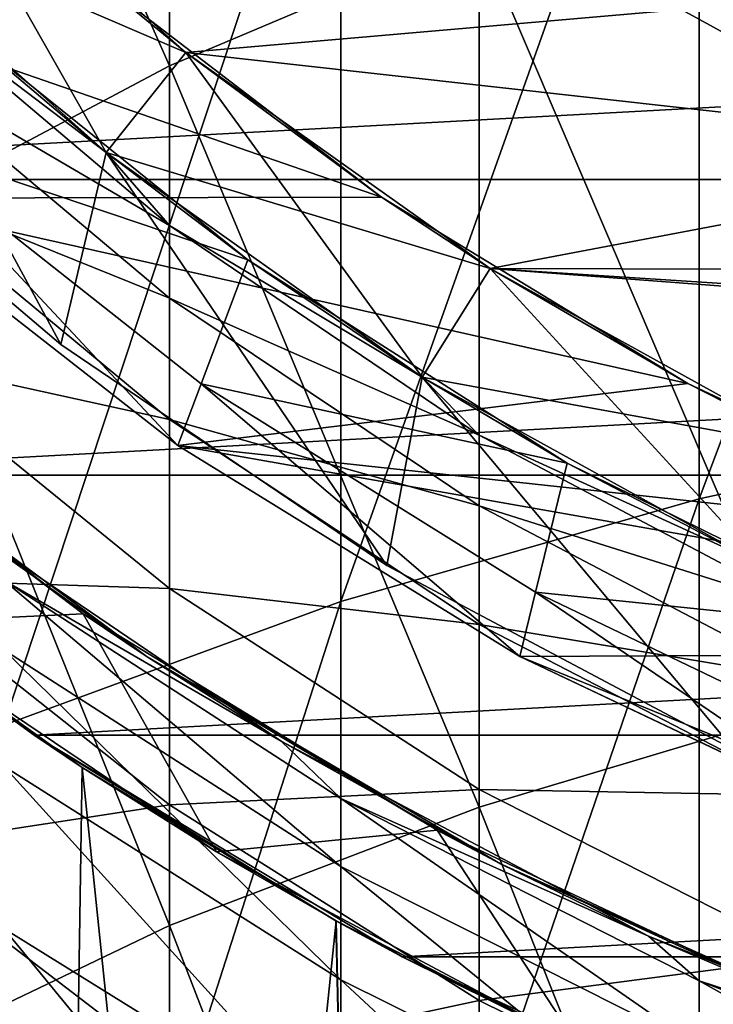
# Model space of a CAD drawing. Header units: millimetres. Extents: x -25 to 64, y -3 to 358.
# Tile 267 of 327: x -8.75 to -6.05, y 328.32 to 332.16. Entities that reach past the tile are written whole.
import ezdxf

# ---------------------------------------------------------------- set-up
doc = ezdxf.new("R2010")
doc.units = ezdxf.units.MM
doc.header["$LTSCALE"] = 52.148148
for name, color, linetype in [('387', 7, 'CONTINUOUS'), ('388', 7, 'CONTINUOUS'), ('390', 7, 'CONTINUOUS'), ('391', 7, 'CONTINUOUS'), ('392', 7, 'CONTINUOUS'), ('397', 7, 'CONTINUOUS'), ('399', 7, 'CONTINUOUS'), ('400', 7, 'CONTINUOUS'), ('401', 7, 'CONTINUOUS'), ('402', 7, 'CONTINUOUS'), ('403', 7, 'CONTINUOUS'), ('404', 7, 'CONTINUOUS'), ('405', 7, 'CONTINUOUS'), ('406', 7, 'CONTINUOUS'), ('407', 7, 'CONTINUOUS'), ('408', 7, 'CONTINUOUS'), ('409', 7, 'CONTINUOUS'), ('410', 7, 'CONTINUOUS'), ('411', 7, 'CONTINUOUS'), ('412', 7, 'CONTINUOUS'), ('413', 7, 'CONTINUOUS'), ('414', 7, 'CONTINUOUS'), ('415', 7, 'CONTINUOUS'), ('416', 7, 'CONTINUOUS'), ('417', 7, 'CONTINUOUS'), ('418', 7, 'CONTINUOUS'), ('419', 7, 'CONTINUOUS'), ('420', 7, 'CONTINUOUS'), ('453', 7, 'CONTINUOUS'), ('454', 7, 'CONTINUOUS'), ('456', 7, 'CONTINUOUS'), ('458', 7, 'CONTINUOUS'), ('459', 7, 'CONTINUOUS'), ('484', 7, 'CONTINUOUS'), ('487', 7, 'CONTINUOUS')]:
    doc.layers.add(name, color=color, linetype=linetype)

msp = doc.modelspace()

# ---------------------------------------------------------------- linework, layer by layer
at = {"layer": '387', "color": 7, "linetype": 'CONTINUOUS', "true_color": 0xaaaaaa}
for points in [[(-4.6353, 330.6113, -3.9503), (-6.101, 330.2941, -3.4855), (-4.6353, 334.1794, -1.3138), (-4.6353, 330.6113, -3.9503)], [(-4.6353, 334.1794, -1.3138), (-6.101, 330.2941, -3.4855), (-6.101, 333.8283, -0.8741), (-4.6353, 334.1794, -1.3138)], [(-6.101, 330.2941, -3.4855), (-7.5, 329.8922, -2.8968), (-6.101, 333.8283, -0.8741), (-6.101, 330.2941, -3.4855)], [(-6.101, 333.8283, -0.8741), (-7.5, 329.8922, -2.8968), (-7.5, 333.3835, -0.3171), (-6.101, 333.8283, -0.8741)], [(-7.5, 329.8922, -2.8968), (-8.8168, 329.4101, -2.1905), (-7.5, 333.3835, -0.3171), (-7.5, 329.8922, -2.8968)], [(-7.5, 333.3835, -0.3171), (-8.8168, 329.4101, -2.1905), (-8.8168, 332.85, 0.3512), (-7.5, 333.3835, -0.3171)], [(-4.6353, 326.856, -6.3124), (-6.101, 326.5744, -5.8253), (-4.6353, 330.6113, -3.9503), (-4.6353, 326.856, -6.3124)], [(-4.6353, 330.6113, -3.9503), (-6.101, 326.5744, -5.8253), (-6.101, 330.2941, -3.4855), (-4.6353, 330.6113, -3.9503)], [(-9.0776, 330.2586, 45), (-8.8168, 329.9763, 42.5906), (-7.7333, 329.3471, 45), (-9.0776, 330.2586, 45)], [(-6.101, 326.5744, -5.8253), (-7.5, 326.2177, -5.2081), (-6.101, 330.2941, -3.4855), (-6.101, 326.5744, -5.8253)], [(-6.101, 330.2941, -3.4855), (-7.5, 326.2177, -5.2081), (-7.5, 329.8922, -2.8968), (-6.101, 330.2941, -3.4855)], [(-8.8168, 329.7042, 40.1455), (-7.5, 328.8585, 40.2718), (-8.8168, 329.9763, 42.5906), (-8.8168, 329.7042, 40.1455)], [(-8.8168, 329.9763, 42.5906), (-7.5, 328.8585, 40.2718), (-7.5, 329.1235, 42.6533), (-8.8168, 329.9763, 42.5906)], [(-8.8168, 329.9763, 42.5906), (-7.5, 329.1235, 42.6533), (-7.7333, 329.3471, 45), (-8.8168, 329.9763, 42.5906)], [(-7.5, 326.2177, -5.2081), (-8.8168, 325.7898, -4.4678), (-7.5, 329.8922, -2.8968), (-7.5, 326.2177, -5.2081)], [(-7.5, 329.8922, -2.8968), (-8.8168, 325.7898, -4.4678), (-8.8168, 329.4101, -2.1905), (-7.5, 329.8922, -2.8968)], [(-8.8168, 329.25, 37.7277), (-7.5, 328.4161, 37.9169), (-8.8168, 329.7042, 40.1455), (-8.8168, 329.25, 37.7277)], [(-8.8168, 329.7042, 40.1455), (-7.5, 328.4161, 37.9169), (-7.5, 328.8585, 40.2718), (-8.8168, 329.7042, 40.1455)], [(-7.7333, 329.3471, 45), (-7.5, 329.1235, 42.6533), (-6.2983, 328.5864, 45), (-7.7333, 329.3471, 45)], [(-8.8168, 328.6162, 35.3505), (-7.5, 327.7988, 35.6016), (-8.8168, 329.25, 37.7277), (-8.8168, 328.6162, 35.3505)], [(-8.8168, 329.25, 37.7277), (-7.5, 327.7988, 35.6016), (-7.5, 328.4161, 37.9169), (-8.8168, 329.25, 37.7277)], [(-7.5, 328.8585, 40.2718), (-6.101, 328.1535, 40.3771), (-7.5, 329.1235, 42.6533), (-7.5, 328.8585, 40.2718)], [(-7.5, 329.1235, 42.6533), (-6.101, 328.1535, 40.3771), (-6.101, 328.4126, 42.7055), (-7.5, 329.1235, 42.6533)], [(-7.5, 329.1235, 42.6533), (-6.101, 328.4126, 42.7055), (-6.2983, 328.5864, 45), (-7.5, 329.1235, 42.6533)], [(-7.5, 328.4161, 37.9169), (-6.101, 327.721, 38.0746), (-7.5, 328.8585, 40.2718), (-7.5, 328.4161, 37.9169)], [(-7.5, 328.8585, 40.2718), (-6.101, 327.721, 38.0746), (-6.101, 328.1535, 40.3771), (-7.5, 328.8585, 40.2718)], [(-8.8168, 327.8064, 33.0275), (-7.5, 327.01, 33.339), (-8.8168, 328.6162, 35.3505), (-8.8168, 327.8064, 33.0275)], [(-8.8168, 328.6162, 35.3505), (-7.5, 327.01, 33.339), (-7.5, 327.7988, 35.6016), (-8.8168, 328.6162, 35.3505)], [(-6.2983, 328.5864, 45), (-6.101, 328.4126, 42.7055), (-4.7895, 327.9852, 45), (-6.2983, 328.5864, 45)], [(-7.5, 327.7988, 35.6016), (-6.101, 327.1174, 35.8109), (-7.5, 328.4161, 37.9169), (-7.5, 327.7988, 35.6016)], [(-7.5, 328.4161, 37.9169), (-6.101, 327.1174, 35.8109), (-6.101, 327.721, 38.0746), (-7.5, 328.4161, 37.9169)], [(-6.101, 328.1535, 40.3771), (-4.6353, 327.597, 40.4602), (-6.101, 328.4126, 42.7055), (-6.101, 328.1535, 40.3771)], [(-6.101, 328.4126, 42.7055), (-4.6353, 327.597, 40.4602), (-4.6353, 327.8514, 42.7468), (-6.101, 328.4126, 42.7055)], [(-6.101, 328.4126, 42.7055), (-4.6353, 327.8514, 42.7468), (-4.7895, 327.9852, 45), (-6.101, 328.4126, 42.7055)]]:
    msp.add_3dface(points, dxfattribs=at)
at = {"layer": '388', "color": 7, "linetype": 'CONTINUOUS', "true_color": 0xaaaaaa}
for points in [[(-9.2839, 334.5011, 4.8532), (-8.1699, 331.9839, 1.4358), (-8.1699, 335.1453, 4.1599), (-9.2839, 334.5011, 4.8532)], [(-8.1699, 331.9839, 1.4358), (-6.96, 332.4958, 0.7948), (-8.1699, 335.1453, 4.1599), (-8.1699, 331.9839, 1.4358)], [(-9.2839, 331.3935, 2.1754), (-8.1699, 331.9839, 1.4358), (-9.2839, 334.5011, 4.8532), (-9.2839, 331.3935, 2.1754)], [(-6.96, 332.4958, 0.7948), (-5.6685, 329.4761, -2.2872), (-5.6685, 332.923, 0.2597), (-6.96, 332.4958, 0.7948)], [(-8.4171, 331.6453, 45), (-9.2839, 332.3043, 42.4195), (-9.5459, 332.6541, 45), (-8.4171, 331.6453, 45)], [(-8.1699, 331.9839, 1.4358), (-6.96, 329.0901, -1.7216), (-6.96, 332.4958, 0.7948), (-8.1699, 331.9839, 1.4358)], [(-6.96, 329.0901, -1.7216), (-5.6685, 329.4761, -2.2872), (-6.96, 332.4958, 0.7948), (-6.96, 329.0901, -1.7216)], [(-8.1699, 331.3606, 42.4888), (-9.2839, 332.0129, 39.8007), (-9.2839, 332.3043, 42.4195), (-8.1699, 331.3606, 42.4888)], [(-8.1699, 331.3606, 42.4888), (-9.2839, 332.3043, 42.4195), (-8.4171, 331.6453, 45), (-8.1699, 331.3606, 42.4888)], [(-8.1699, 331.077, 39.9405), (-9.2839, 331.5265, 37.2111), (-9.2839, 332.0129, 39.8007), (-8.1699, 331.077, 39.9405)], [(-8.1699, 331.077, 39.9405), (-9.2839, 332.0129, 39.8007), (-8.1699, 331.3606, 42.4888), (-8.1699, 331.077, 39.9405)], [(-9.2839, 331.3935, 2.1754), (-8.1699, 328.6277, -1.0441), (-8.1699, 331.9839, 1.4358), (-9.2839, 331.3935, 2.1754)], [(-8.1699, 328.6277, -1.0441), (-6.96, 329.0901, -1.7216), (-8.1699, 331.9839, 1.4358), (-8.1699, 328.6277, -1.0441)], [(-7.1824, 330.7692, 45), (-8.1699, 331.3606, 42.4888), (-8.4171, 331.6453, 45), (-7.1824, 330.7692, 45)], [(-8.1699, 330.6036, 37.4205), (-9.2839, 330.8477, 34.6652), (-9.2839, 331.5265, 37.2111), (-8.1699, 330.6036, 37.4205)], [(-8.1699, 330.6036, 37.4205), (-9.2839, 331.5265, 37.2111), (-8.1699, 331.077, 39.9405), (-8.1699, 330.6036, 37.4205)], [(-9.2839, 328.0942, -0.2625), (-8.1699, 328.6277, -1.0441), (-9.2839, 331.3935, 2.1754), (-9.2839, 328.0942, -0.2625)], [(-6.96, 330.5425, 42.549), (-8.1699, 331.077, 39.9405), (-8.1699, 331.3606, 42.4888), (-6.96, 330.5425, 42.549)], [(-6.96, 330.5425, 42.549), (-8.1699, 331.3606, 42.4888), (-7.1824, 330.7692, 45), (-6.96, 330.5425, 42.549)], [(-6.96, 330.2657, 40.0617), (-8.1699, 330.6036, 37.4205), (-8.1699, 331.077, 39.9405), (-6.96, 330.2657, 40.0617)], [(-6.96, 330.2657, 40.0617), (-8.1699, 331.077, 39.9405), (-6.96, 330.5425, 42.549), (-6.96, 330.2657, 40.0617)], [(-8.1699, 329.943, 34.943), (-9.2839, 329.9803, 32.1771), (-9.2839, 330.8477, 34.6652), (-8.1699, 329.943, 34.943)], [(-8.1699, 329.943, 34.943), (-9.2839, 330.8477, 34.6652), (-8.1699, 330.6036, 37.4205), (-8.1699, 329.943, 34.943)], [(-5.8574, 330.0369, 45), (-6.96, 330.5425, 42.549), (-7.1824, 330.7692, 45), (-5.8574, 330.0369, 45)], [(-6.96, 329.8036, 37.602), (-8.1699, 329.943, 34.943), (-8.1699, 330.6036, 37.4205), (-6.96, 329.8036, 37.602)], [(-6.96, 329.8036, 37.602), (-8.1699, 330.6036, 37.4205), (-6.96, 330.2657, 40.0617), (-6.96, 329.8036, 37.602)], [(-5.6685, 329.8596, 42.5992), (-6.96, 330.2657, 40.0617), (-6.96, 330.5425, 42.549), (-5.6685, 329.8596, 42.5992)], [(-5.6685, 329.8596, 42.5992), (-6.96, 330.5425, 42.549), (-5.8574, 330.0369, 45), (-5.6685, 329.8596, 42.5992)], [(-5.6685, 329.5885, 40.1628), (-6.96, 329.8036, 37.602), (-6.96, 330.2657, 40.0617), (-5.6685, 329.5885, 40.1628)], [(-5.6685, 329.5885, 40.1628), (-6.96, 330.2657, 40.0617), (-5.6685, 329.8596, 42.5992), (-5.6685, 329.5885, 40.1628)], [(-8.1699, 329.099, 32.5219), (-9.2839, 328.9292, 29.7609), (-9.2839, 329.9803, 32.1771), (-8.1699, 329.099, 32.5219)], [(-8.1699, 329.099, 32.5219), (-9.2839, 329.9803, 32.1771), (-8.1699, 329.943, 34.943), (-8.1699, 329.099, 32.5219)], [(-6.96, 329.1589, 35.1839), (-8.1699, 329.099, 32.5219), (-8.1699, 329.943, 34.943), (-6.96, 329.1589, 35.1839)], [(-6.96, 329.1589, 35.1839), (-8.1699, 329.943, 34.943), (-6.96, 329.8036, 37.602), (-6.96, 329.1589, 35.1839)], [(-5.6685, 329.1359, 37.7535), (-6.96, 329.1589, 35.1839), (-6.96, 329.8036, 37.602), (-5.6685, 329.1359, 37.7535)], [(-5.6685, 329.1359, 37.7535), (-6.96, 329.8036, 37.602), (-5.6685, 329.5885, 40.1628), (-5.6685, 329.1359, 37.7535)], [(-6.96, 329.0901, -1.7216), (-5.6685, 325.8484, -4.5691), (-5.6685, 329.4761, -2.2872), (-6.96, 329.0901, -1.7216)], [(-6.96, 328.3351, 32.8207), (-8.1699, 329.099, 32.5219), (-6.96, 329.1589, 35.1839), (-6.96, 328.3351, 32.8207)], [(-5.6685, 328.5044, 35.3849), (-6.96, 328.3351, 32.8207), (-6.96, 329.1589, 35.1839), (-5.6685, 328.5044, 35.3849)], [(-5.6685, 328.5044, 35.3849), (-6.96, 329.1589, 35.1839), (-5.6685, 329.1359, 37.7535), (-5.6685, 328.5044, 35.3849)], [(-8.1699, 328.0762, 30.1706), (-9.2839, 328.9292, 29.7609), (-8.1699, 329.099, 32.5219), (-8.1699, 328.0762, 30.1706)], [(-6.96, 328.3351, 32.8207), (-8.1699, 328.0762, 30.1706), (-8.1699, 329.099, 32.5219), (-6.96, 328.3351, 32.8207)], [(-8.1699, 328.6277, -1.0441), (-6.96, 325.5058, -3.9763), (-6.96, 329.0901, -1.7216), (-8.1699, 328.6277, -1.0441)], [(-6.96, 325.5058, -3.9763), (-5.6685, 325.8484, -4.5691), (-6.96, 329.0901, -1.7216), (-6.96, 325.5058, -3.9763)], [(-8.1699, 328.0762, 30.1706), (-9.2839, 327.7004, 27.4301), (-9.2839, 328.9292, 29.7609), (-8.1699, 328.0762, 30.1706)], [(-9.2839, 328.0942, -0.2625), (-8.1699, 325.0953, -3.266), (-8.1699, 328.6277, -1.0441), (-9.2839, 328.0942, -0.2625)], [(-8.1699, 325.0953, -3.266), (-6.96, 325.5058, -3.9763), (-8.1699, 328.6277, -1.0441), (-8.1699, 325.0953, -3.266)], [(-5.6685, 327.6974, 33.0701), (-6.96, 328.3351, 32.8207), (-5.6685, 328.5044, 35.3849), (-5.6685, 327.6974, 33.0701)], [(-6.96, 327.3368, 30.5258), (-8.1699, 328.0762, 30.1706), (-6.96, 328.3351, 32.8207), (-6.96, 327.3368, 30.5258)], [(-5.6685, 327.6974, 33.0701), (-6.96, 327.3368, 30.5258), (-6.96, 328.3351, 32.8207), (-5.6685, 327.6974, 33.0701)]]:
    msp.add_3dface(points, dxfattribs=at)
at = {"layer": '390', "color": 7, "linetype": 'CONTINUOUS', "true_color": 0xaaaaaa}
for points in [[(-8.506, 329.8449, 101), (-9.7885, 330.834, 101), (-9.542, 330.6263, 100), (-8.506, 329.8449, 101)], [(-8.2563, 329.6767, 100), (-8.506, 329.8449, 101), (-9.542, 330.6263, 100), (-8.2563, 329.6767, 100)], [(-7.1243, 328.9998, 101), (-8.506, 329.8449, 101), (-8.2563, 329.6767, 100), (-7.1243, 328.9998, 101)], [(-6.8767, 328.8692, 100), (-7.1243, 328.9998, 101), (-8.2563, 329.6767, 100), (-6.8767, 328.8692, 100)], [(-5.6595, 328.3086, 101), (-7.1243, 328.9998, 101), (-6.8767, 328.8692, 100), (-5.6595, 328.3086, 101)], [(-5.4191, 328.2131, 100), (-5.6595, 328.3086, 101), (-6.8767, 328.8692, 100), (-5.4191, 328.2131, 100)]]:
    msp.add_3dface(points, dxfattribs=at)
at = {"layer": '391', "color": 7, "linetype": 'CONTINUOUS', "true_color": 0xaaaaaa}
for points in [[(-9.0776, 330.2586, 45), (-8.2563, 329.6767, 100), (-9.542, 330.6263, 100), (-9.0776, 330.2586, 45)], [(-9.0776, 330.2586, 45), (-7.7333, 329.3471, 45), (-8.2563, 329.6767, 100), (-9.0776, 330.2586, 45)], [(-7.7333, 329.3471, 45), (-6.8767, 328.8692, 100), (-8.2563, 329.6767, 100), (-7.7333, 329.3471, 45)], [(-7.7333, 329.3471, 45), (-6.2983, 328.5864, 45), (-6.8767, 328.8692, 100), (-7.7333, 329.3471, 45)], [(-6.2983, 328.5864, 45), (-5.4191, 328.2131, 100), (-6.8767, 328.8692, 100), (-6.2983, 328.5864, 45)], [(-6.2983, 328.5864, 45), (-4.7895, 327.9852, 45), (-5.4191, 328.2131, 100), (-6.2983, 328.5864, 45)]]:
    msp.add_3dface(points, dxfattribs=at)
at = {"layer": '392', "color": 7, "linetype": 'CONTINUOUS', "true_color": 0xaaaaaa}
for points in [[(-8.4171, 331.6453, 45), (-9.5459, 332.6541, 45), (-8.4171, 331.6453, 64), (-8.4171, 331.6453, 45)], [(-8.4171, 331.6453, 64), (-9.5459, 332.6541, 45), (-9.5459, 332.654, 64), (-8.4171, 331.6453, 64)], [(-7.1824, 330.7692, 45), (-8.4171, 331.6453, 45), (-7.1824, 330.7692, 64), (-7.1824, 330.7692, 45)], [(-7.1824, 330.7692, 64), (-8.4171, 331.6453, 45), (-8.4171, 331.6453, 64), (-7.1824, 330.7692, 64)], [(-5.8574, 330.0369, 45), (-7.1824, 330.7692, 45), (-5.8574, 330.0369, 64), (-5.8574, 330.0369, 45)], [(-5.8574, 330.0369, 64), (-7.1824, 330.7692, 45), (-7.1824, 330.7692, 64), (-5.8574, 330.0369, 64)]]:
    msp.add_3dface(points, dxfattribs=at)
at = {"layer": '397', "color": 7, "linetype": 'CONTINUOUS', "true_color": 0xaaaaaa}
for points in [[(-8.5935, 330.8955, 64), (-9.5459, 332.654, 64), (-9.7654, 331.8909, 64), (-8.5935, 330.8955, 64)], [(-8.4171, 331.6453, 64), (-9.5459, 332.654, 64), (-8.5935, 330.8955, 64), (-8.4171, 331.6453, 64)], [(-7.3209, 330.0327, 64), (-8.4171, 331.6453, 64), (-8.5935, 330.8955, 64), (-7.3209, 330.0327, 64)], [(-7.1824, 330.7692, 64), (-8.4171, 331.6453, 64), (-7.3209, 330.0327, 64), (-7.1824, 330.7692, 64)], [(-5.9625, 329.3124, 64), (-7.1824, 330.7692, 64), (-7.3209, 330.0327, 64), (-5.9625, 329.3124, 64)], [(-5.8574, 330.0369, 64), (-7.1824, 330.7692, 64), (-5.9625, 329.3124, 64), (-5.8574, 330.0369, 64)]]:
    msp.add_3dface(points, dxfattribs=at)
at = {"layer": '399', "color": 7, "linetype": 'CONTINUOUS', "true_color": 0xaaaaaa}
for points in [[(-8.5935, 330.8955, 67), (-9.7654, 331.8909, 67), (-9.5459, 332.654, 67), (-8.5935, 330.8955, 67)], [(-8.4171, 331.6453, 67), (-8.5935, 330.8955, 67), (-9.5459, 332.654, 67), (-8.4171, 331.6453, 67)], [(-7.3209, 330.0327, 67), (-8.5935, 330.8955, 67), (-8.4171, 331.6453, 67), (-7.3209, 330.0327, 67)], [(-7.1824, 330.7692, 67), (-7.3209, 330.0327, 67), (-8.4171, 331.6453, 67), (-7.1824, 330.7692, 67)], [(-5.9625, 329.3124, 67), (-7.3209, 330.0327, 67), (-7.1824, 330.7692, 67), (-5.9625, 329.3124, 67)], [(-5.8574, 330.0369, 67), (-5.9625, 329.3124, 67), (-7.1824, 330.7692, 67), (-5.8574, 330.0369, 67)]]:
    msp.add_3dface(points, dxfattribs=at)
at = {"layer": '400', "color": 7, "linetype": 'CONTINUOUS', "true_color": 0xaaaaaa}
for points in [[(-8.5935, 330.8955, 64), (-9.7654, 331.8909, 64), (-8.5935, 330.8955, 67), (-8.5935, 330.8955, 64)], [(-9.7654, 331.8909, 64), (-9.7654, 331.8909, 67), (-8.5935, 330.8955, 67), (-9.7654, 331.8909, 64)], [(-7.3209, 330.0327, 64), (-8.5935, 330.8955, 64), (-7.3209, 330.0327, 67), (-7.3209, 330.0327, 64)], [(-8.5935, 330.8955, 64), (-8.5935, 330.8955, 67), (-7.3209, 330.0327, 67), (-8.5935, 330.8955, 64)], [(-5.9625, 329.3124, 64), (-7.3209, 330.0327, 64), (-5.9625, 329.3124, 67), (-5.9625, 329.3124, 64)], [(-7.3209, 330.0327, 64), (-7.3209, 330.0327, 67), (-5.9625, 329.3124, 67), (-7.3209, 330.0327, 64)]]:
    msp.add_3dface(points, dxfattribs=at)
at = {"layer": '401', "color": 7, "linetype": 'CONTINUOUS', "true_color": 0xaaaaaa}
for points in [[(-9.3736, 331.467, 99), (-8.1368, 330.5015, 99), (-9.2544, 331.695, 99), (-9.3736, 331.467, 99)], [(-9.2544, 331.695, 99), (-8.1368, 330.5015, 99), (-8.0456, 330.7428, 99), (-9.2544, 331.695, 99)], [(-8.1368, 330.5015, 99), (-6.8012, 329.6778, 99), (-8.0456, 330.7428, 99), (-8.1368, 330.5015, 99)], [(-8.0456, 330.7428, 99), (-6.8012, 329.6778, 99), (-6.7396, 329.929, 99), (-8.0456, 330.7428, 99)], [(-6.8012, 329.6778, 99), (-5.3833, 329.0059, 99), (-6.7396, 329.929, 99), (-6.8012, 329.6778, 99)], [(-6.7396, 329.929, 99), (-5.3833, 329.0059, 99), (-5.3521, 329.2634, 99), (-6.7396, 329.929, 99)]]:
    msp.add_3dface(points, dxfattribs=at)
at = {"layer": '402', "color": 7, "linetype": 'CONTINUOUS', "true_color": 0xaaaaaa}
for points in [[(-8.1368, 330.5015, 99), (-9.3736, 331.467, 99), (-8.1368, 330.5015, 100), (-8.1368, 330.5015, 99)], [(-8.1368, 330.5015, 100), (-9.3736, 331.467, 99), (-9.3736, 331.467, 100), (-8.1368, 330.5015, 100)], [(-6.8012, 329.6778, 99), (-8.1368, 330.5015, 99), (-6.8012, 329.6778, 100), (-6.8012, 329.6778, 99)], [(-6.8012, 329.6778, 100), (-8.1368, 330.5015, 99), (-8.1368, 330.5015, 100), (-6.8012, 329.6778, 100)], [(-5.3833, 329.0059, 99), (-6.8012, 329.6778, 99), (-5.3833, 329.006, 100), (-5.3833, 329.0059, 99)], [(-5.3833, 329.006, 100), (-6.8012, 329.6778, 99), (-6.8012, 329.6778, 100), (-5.3833, 329.006, 100)]]:
    msp.add_3dface(points, dxfattribs=at)
at = {"layer": '403', "color": 7, "linetype": 'CONTINUOUS', "true_color": 0xaaaaaa}
for points in [[(-9.0158, 332.1518, 98.5), (-9.2544, 331.695, 99), (-7.8631, 331.2263, 98.5), (-9.0158, 332.1518, 98.5)], [(-9.2544, 331.695, 99), (-8.0456, 330.7428, 99), (-7.8631, 331.2263, 98.5), (-9.2544, 331.695, 99)], [(-7.8631, 331.2263, 98.5), (-8.0456, 330.7428, 99), (-6.6161, 330.4323, 98.5), (-7.8631, 331.2263, 98.5)], [(-8.0456, 330.7428, 99), (-6.7396, 329.929, 99), (-6.6161, 330.4323, 98.5), (-8.0456, 330.7428, 99)], [(-6.6161, 330.4323, 98.5), (-6.7396, 329.929, 99), (-5.2898, 329.7795, 98.5), (-6.6161, 330.4323, 98.5)], [(-6.7396, 329.929, 99), (-5.3521, 329.2634, 99), (-5.2898, 329.7795, 98.5), (-6.7396, 329.929, 99)]]:
    msp.add_3dface(points, dxfattribs=at)
at = {"layer": '404', "color": 7, "linetype": 'CONTINUOUS', "true_color": 0x323232}
for points in [[(-8.1055, 332.0363, 67), (-9.1924, 333.0076, 67), (-5.75, 332.2407, 67), (-8.1055, 332.0363, 67)], [(-4.5548, 331.6404, 67), (-8.1055, 332.0363, 67), (-5.75, 332.2407, 67), (-4.5548, 331.6404, 67)], [(-6.9164, 331.1926, 67), (-8.1055, 332.0363, 67), (-4.5548, 331.6404, 67), (-6.9164, 331.1926, 67)], [(-3.2982, 331.1831, 67), (-6.9164, 331.1926, 67), (-4.5548, 331.6404, 67), (-3.2982, 331.1831, 67)], [(-5.6404, 330.4873, 67), (-6.9164, 331.1926, 67), (-0.6687, 330.7195, 67), (-5.6404, 330.4873, 67)], [(-0.6687, 330.7195, 67), (-6.9164, 331.1926, 67), (-1.9971, 330.8747, 67), (-0.6687, 330.7195, 67)], [(-1.9971, 330.8747, 67), (-6.9164, 331.1926, 67), (-3.2982, 331.1831, 67), (-1.9971, 330.8747, 67)]]:
    msp.add_3dface(points, dxfattribs=at)
at = {"layer": '405', "color": 7, "linetype": 'CONTINUOUS', "true_color": 0x323232}
for points in [[(-9.1924, 333.0076, 67), (-8.1055, 332.0363, 67), (-9.1924, 333.0076, 82.5), (-9.1924, 333.0076, 67)], [(-9.1924, 333.0076, 82.5), (-8.1055, 332.0363, 67), (-8.1055, 332.0363, 82.5), (-9.1924, 333.0076, 82.5)], [(-8.1055, 332.0363, 67), (-6.9164, 331.1926, 67), (-8.1055, 332.0363, 82.5), (-8.1055, 332.0363, 67)], [(-8.1055, 332.0363, 82.5), (-6.9164, 331.1926, 67), (-6.9164, 331.1926, 82.5), (-8.1055, 332.0363, 82.5)], [(-6.9164, 331.1926, 67), (-5.6404, 330.4873, 67), (-6.9164, 331.1926, 82.5), (-6.9164, 331.1926, 67)], [(-6.9164, 331.1926, 82.5), (-5.6404, 330.4873, 67), (-5.6404, 330.4873, 82.5), (-6.9164, 331.1926, 82.5)]]:
    msp.add_3dface(points, dxfattribs=at)
at = {"layer": '406', "color": 7, "linetype": 'CONTINUOUS', "true_color": 0x323232}
for points in [[(-9.1924, 333.0076, 82.5), (-8.1055, 332.0363, 82.5), (-9.5459, 332.6541, 83.125), (-9.1924, 333.0076, 82.5)], [(-9.5459, 332.6541, 83.125), (-8.1055, 332.0363, 82.5), (-8.4172, 331.6454, 83.125), (-9.5459, 332.6541, 83.125)], [(-8.1055, 332.0363, 82.5), (-6.9164, 331.1926, 82.5), (-8.4172, 331.6454, 83.125), (-8.1055, 332.0363, 82.5)], [(-8.4172, 331.6454, 83.125), (-6.9164, 331.1926, 82.5), (-7.1825, 330.7692, 83.125), (-8.4172, 331.6454, 83.125)], [(-6.9164, 331.1926, 82.5), (-5.6404, 330.4873, 82.5), (-7.1825, 330.7692, 83.125), (-6.9164, 331.1926, 82.5)], [(-7.1825, 330.7692, 83.125), (-5.6404, 330.4873, 82.5), (-5.8573, 330.0369, 83.125), (-7.1825, 330.7692, 83.125)]]:
    msp.add_3dface(points, dxfattribs=at)
at = {"layer": '407', "color": 7, "linetype": 'CONTINUOUS', "true_color": 0x323232}
for points in [[(-9.5459, 332.6541, 83.125), (-8.4172, 331.6454, 83.125), (-9.1924, 333.0076, 83.75), (-9.5459, 332.6541, 83.125)], [(-9.1924, 333.0076, 83.75), (-8.4172, 331.6454, 83.125), (-8.1055, 332.0363, 83.75), (-9.1924, 333.0076, 83.75)], [(-8.4172, 331.6454, 83.125), (-7.1825, 330.7692, 83.125), (-8.1055, 332.0363, 83.75), (-8.4172, 331.6454, 83.125)], [(-8.1055, 332.0363, 83.75), (-7.1825, 330.7692, 83.125), (-6.9164, 331.1926, 83.75), (-8.1055, 332.0363, 83.75)], [(-7.1825, 330.7692, 83.125), (-5.8573, 330.0369, 83.125), (-6.9164, 331.1926, 83.75), (-7.1825, 330.7692, 83.125)], [(-6.9164, 331.1926, 83.75), (-5.8573, 330.0369, 83.125), (-5.6404, 330.4873, 83.75), (-6.9164, 331.1926, 83.75)]]:
    msp.add_3dface(points, dxfattribs=at)
at = {"layer": '408', "color": 7, "linetype": 'CONTINUOUS', "true_color": 0x323232}
for points in [[(-9.1924, 333.0076, 83.75), (-8.1055, 332.0363, 83.75), (-9.5459, 332.6541, 84.375), (-9.1924, 333.0076, 83.75)], [(-9.5459, 332.6541, 84.375), (-8.1055, 332.0363, 83.75), (-8.4172, 331.6454, 84.375), (-9.5459, 332.6541, 84.375)], [(-8.1055, 332.0363, 83.75), (-6.9164, 331.1926, 83.75), (-8.4172, 331.6454, 84.375), (-8.1055, 332.0363, 83.75)], [(-8.4172, 331.6454, 84.375), (-6.9164, 331.1926, 83.75), (-7.1825, 330.7692, 84.375), (-8.4172, 331.6454, 84.375)], [(-6.9164, 331.1926, 83.75), (-5.6404, 330.4873, 83.75), (-7.1825, 330.7692, 84.375), (-6.9164, 331.1926, 83.75)], [(-7.1825, 330.7692, 84.375), (-5.6404, 330.4873, 83.75), (-5.8573, 330.0369, 84.375), (-7.1825, 330.7692, 84.375)]]:
    msp.add_3dface(points, dxfattribs=at)
at = {"layer": '409', "color": 7, "linetype": 'CONTINUOUS', "true_color": 0x323232}
for points in [[(-9.5459, 332.6541, 84.375), (-8.4172, 331.6454, 84.375), (-9.1924, 333.0076, 85), (-9.5459, 332.6541, 84.375)], [(-9.1924, 333.0076, 85), (-8.4172, 331.6454, 84.375), (-8.1055, 332.0363, 85), (-9.1924, 333.0076, 85)], [(-8.4172, 331.6454, 84.375), (-7.1825, 330.7692, 84.375), (-8.1055, 332.0363, 85), (-8.4172, 331.6454, 84.375)], [(-8.1055, 332.0363, 85), (-7.1825, 330.7692, 84.375), (-6.9164, 331.1926, 85), (-8.1055, 332.0363, 85)], [(-7.1825, 330.7692, 84.375), (-5.8573, 330.0369, 84.375), (-6.9164, 331.1926, 85), (-7.1825, 330.7692, 84.375)], [(-6.9164, 331.1926, 85), (-5.8573, 330.0369, 84.375), (-5.6404, 330.4873, 85), (-6.9164, 331.1926, 85)]]:
    msp.add_3dface(points, dxfattribs=at)
at = {"layer": '410', "color": 7, "linetype": 'CONTINUOUS', "true_color": 0x323232}
for points in [[(-9.1924, 333.0076, 85), (-8.1055, 332.0363, 85), (-9.5459, 332.6541, 85.625), (-9.1924, 333.0076, 85)], [(-9.5459, 332.6541, 85.625), (-8.1055, 332.0363, 85), (-8.4172, 331.6454, 85.625), (-9.5459, 332.6541, 85.625)], [(-8.1055, 332.0363, 85), (-6.9164, 331.1926, 85), (-8.4172, 331.6454, 85.625), (-8.1055, 332.0363, 85)], [(-8.4172, 331.6454, 85.625), (-6.9164, 331.1926, 85), (-7.1825, 330.7692, 85.625), (-8.4172, 331.6454, 85.625)], [(-6.9164, 331.1926, 85), (-5.6404, 330.4873, 85), (-7.1825, 330.7692, 85.625), (-6.9164, 331.1926, 85)], [(-7.1825, 330.7692, 85.625), (-5.6404, 330.4873, 85), (-5.8573, 330.0369, 85.625), (-7.1825, 330.7692, 85.625)]]:
    msp.add_3dface(points, dxfattribs=at)
at = {"layer": '411', "color": 7, "linetype": 'CONTINUOUS', "true_color": 0x323232}
for points in [[(-9.5459, 332.6541, 85.625), (-8.4172, 331.6454, 85.625), (-9.1924, 333.0076, 86.25), (-9.5459, 332.6541, 85.625)], [(-9.1924, 333.0076, 86.25), (-8.4172, 331.6454, 85.625), (-8.1055, 332.0363, 86.25), (-9.1924, 333.0076, 86.25)], [(-8.4172, 331.6454, 85.625), (-7.1825, 330.7692, 85.625), (-8.1055, 332.0363, 86.25), (-8.4172, 331.6454, 85.625)], [(-8.1055, 332.0363, 86.25), (-7.1825, 330.7692, 85.625), (-6.9164, 331.1926, 86.25), (-8.1055, 332.0363, 86.25)], [(-7.1825, 330.7692, 85.625), (-5.8573, 330.0369, 85.625), (-6.9164, 331.1926, 86.25), (-7.1825, 330.7692, 85.625)], [(-6.9164, 331.1926, 86.25), (-5.8573, 330.0369, 85.625), (-5.6404, 330.4873, 86.25), (-6.9164, 331.1926, 86.25)]]:
    msp.add_3dface(points, dxfattribs=at)
at = {"layer": '412', "color": 7, "linetype": 'CONTINUOUS', "true_color": 0x323232}
for points in [[(-9.1924, 333.0076, 86.25), (-8.1055, 332.0363, 86.25), (-9.5459, 332.6541, 86.875), (-9.1924, 333.0076, 86.25)], [(-9.5459, 332.6541, 86.875), (-8.1055, 332.0363, 86.25), (-8.4172, 331.6454, 86.875), (-9.5459, 332.6541, 86.875)], [(-8.1055, 332.0363, 86.25), (-6.9164, 331.1926, 86.25), (-8.4172, 331.6454, 86.875), (-8.1055, 332.0363, 86.25)], [(-8.4172, 331.6454, 86.875), (-6.9164, 331.1926, 86.25), (-7.1825, 330.7692, 86.875), (-8.4172, 331.6454, 86.875)], [(-6.9164, 331.1926, 86.25), (-5.6404, 330.4873, 86.25), (-7.1825, 330.7692, 86.875), (-6.9164, 331.1926, 86.25)], [(-7.1825, 330.7692, 86.875), (-5.6404, 330.4873, 86.25), (-5.8573, 330.0369, 86.875), (-7.1825, 330.7692, 86.875)]]:
    msp.add_3dface(points, dxfattribs=at)
at = {"layer": '413', "color": 7, "linetype": 'CONTINUOUS', "true_color": 0x323232}
for points in [[(-9.5459, 332.6541, 86.875), (-8.4172, 331.6454, 86.875), (-9.1924, 333.0076, 87.5), (-9.5459, 332.6541, 86.875)], [(-9.1924, 333.0076, 87.5), (-8.4172, 331.6454, 86.875), (-8.1055, 332.0363, 87.5), (-9.1924, 333.0076, 87.5)], [(-8.4172, 331.6454, 86.875), (-7.1825, 330.7692, 86.875), (-8.1055, 332.0363, 87.5), (-8.4172, 331.6454, 86.875)], [(-8.1055, 332.0363, 87.5), (-7.1825, 330.7692, 86.875), (-6.9164, 331.1926, 87.5), (-8.1055, 332.0363, 87.5)], [(-7.1825, 330.7692, 86.875), (-5.8573, 330.0369, 86.875), (-6.9164, 331.1926, 87.5), (-7.1825, 330.7692, 86.875)], [(-6.9164, 331.1926, 87.5), (-5.8573, 330.0369, 86.875), (-5.6404, 330.4873, 87.5), (-6.9164, 331.1926, 87.5)]]:
    msp.add_3dface(points, dxfattribs=at)
at = {"layer": '414', "color": 7, "linetype": 'CONTINUOUS', "true_color": 0x323232}
for points in [[(-9.1924, 333.0076, 87.5), (-8.1055, 332.0363, 87.5), (-9.5459, 332.6541, 88.125), (-9.1924, 333.0076, 87.5)], [(-9.5459, 332.6541, 88.125), (-8.1055, 332.0363, 87.5), (-8.4172, 331.6454, 88.125), (-9.5459, 332.6541, 88.125)], [(-8.1055, 332.0363, 87.5), (-6.9164, 331.1926, 87.5), (-8.4172, 331.6454, 88.125), (-8.1055, 332.0363, 87.5)], [(-8.4172, 331.6454, 88.125), (-6.9164, 331.1926, 87.5), (-7.1825, 330.7692, 88.125), (-8.4172, 331.6454, 88.125)], [(-6.9164, 331.1926, 87.5), (-5.6404, 330.4873, 87.5), (-7.1825, 330.7692, 88.125), (-6.9164, 331.1926, 87.5)], [(-7.1825, 330.7692, 88.125), (-5.6404, 330.4873, 87.5), (-5.8573, 330.0369, 88.125), (-7.1825, 330.7692, 88.125)]]:
    msp.add_3dface(points, dxfattribs=at)
at = {"layer": '415', "color": 7, "linetype": 'CONTINUOUS', "true_color": 0x323232}
for points in [[(-9.5459, 332.6541, 88.125), (-8.4172, 331.6454, 88.125), (-9.1924, 333.0076, 88.75), (-9.5459, 332.6541, 88.125)], [(-9.1924, 333.0076, 88.75), (-8.4172, 331.6454, 88.125), (-8.1055, 332.0363, 88.75), (-9.1924, 333.0076, 88.75)], [(-8.4172, 331.6454, 88.125), (-7.1825, 330.7692, 88.125), (-8.1055, 332.0363, 88.75), (-8.4172, 331.6454, 88.125)], [(-8.1055, 332.0363, 88.75), (-7.1825, 330.7692, 88.125), (-6.9164, 331.1926, 88.75), (-8.1055, 332.0363, 88.75)], [(-7.1825, 330.7692, 88.125), (-5.8573, 330.0369, 88.125), (-6.9164, 331.1926, 88.75), (-7.1825, 330.7692, 88.125)], [(-6.9164, 331.1926, 88.75), (-5.8573, 330.0369, 88.125), (-5.6404, 330.4873, 88.75), (-6.9164, 331.1926, 88.75)]]:
    msp.add_3dface(points, dxfattribs=at)
at = {"layer": '416', "color": 7, "linetype": 'CONTINUOUS', "true_color": 0x323232}
for points in [[(-9.1924, 333.0076, 88.75), (-8.1055, 332.0363, 88.75), (-9.5459, 332.6541, 89.375), (-9.1924, 333.0076, 88.75)], [(-9.5459, 332.6541, 89.375), (-8.1055, 332.0363, 88.75), (-8.4172, 331.6454, 89.375), (-9.5459, 332.6541, 89.375)], [(-8.1055, 332.0363, 88.75), (-6.9164, 331.1926, 88.75), (-8.4172, 331.6454, 89.375), (-8.1055, 332.0363, 88.75)], [(-8.4172, 331.6454, 89.375), (-6.9164, 331.1926, 88.75), (-7.1825, 330.7692, 89.375), (-8.4172, 331.6454, 89.375)], [(-6.9164, 331.1926, 88.75), (-5.6404, 330.4873, 88.75), (-7.1825, 330.7692, 89.375), (-6.9164, 331.1926, 88.75)], [(-7.1825, 330.7692, 89.375), (-5.6404, 330.4873, 88.75), (-5.8573, 330.0369, 89.375), (-7.1825, 330.7692, 89.375)]]:
    msp.add_3dface(points, dxfattribs=at)
at = {"layer": '417', "color": 7, "linetype": 'CONTINUOUS', "true_color": 0x323232}
for points in [[(-9.5459, 332.6541, 89.375), (-8.4172, 331.6454, 89.375), (-9.1924, 333.0076, 90), (-9.5459, 332.6541, 89.375)], [(-9.1924, 333.0076, 90), (-8.4172, 331.6454, 89.375), (-8.1055, 332.0363, 90), (-9.1924, 333.0076, 90)], [(-8.4172, 331.6454, 89.375), (-7.1825, 330.7692, 89.375), (-8.1055, 332.0363, 90), (-8.4172, 331.6454, 89.375)], [(-8.1055, 332.0363, 90), (-7.1825, 330.7692, 89.375), (-6.9164, 331.1926, 90), (-8.1055, 332.0363, 90)], [(-7.1825, 330.7692, 89.375), (-5.8573, 330.0369, 89.375), (-6.9164, 331.1926, 90), (-7.1825, 330.7692, 89.375)], [(-6.9164, 331.1926, 90), (-5.8573, 330.0369, 89.375), (-5.6404, 330.4873, 90), (-6.9164, 331.1926, 90)]]:
    msp.add_3dface(points, dxfattribs=at)
at = {"layer": '418', "color": 7, "linetype": 'CONTINUOUS', "true_color": 0x323232}
for points in [[(-9.1924, 333.0076, 90), (-8.1055, 332.0363, 90), (-8.454, 332.3242, 100), (-9.1924, 333.0076, 90)], [(-8.454, 332.3242, 100), (-8.1055, 332.0363, 90), (-7.3419, 331.4717, 100), (-8.454, 332.3242, 100)], [(-8.1055, 332.0363, 90), (-6.9164, 331.1926, 90), (-7.3419, 331.4717, 100), (-8.1055, 332.0363, 90)], [(-7.3419, 331.4717, 100), (-6.9164, 331.1926, 90), (-6.1445, 330.7438, 100), (-7.3419, 331.4717, 100)], [(-6.9164, 331.1926, 90), (-5.6404, 330.4873, 90), (-6.1445, 330.7438, 100), (-6.9164, 331.1926, 90)], [(-6.1445, 330.7438, 100), (-5.6404, 330.4873, 90), (-4.8756, 330.1489, 100), (-6.1445, 330.7438, 100)]]:
    msp.add_3dface(points, dxfattribs=at)
at = {"layer": '419', "color": 7, "linetype": 'CONTINUOUS', "true_color": 0x323232}
for points in [[(-9.3736, 331.467, 100), (-10.4969, 332.5627, 100), (-7.3419, 331.4717, 100), (-9.3736, 331.467, 100)], [(-10.4969, 332.5627, 100), (-8.454, 332.3242, 100), (-7.3419, 331.4717, 100), (-10.4969, 332.5627, 100)], [(-9.3736, 331.467, 100), (-7.3419, 331.4717, 100), (-6.1445, 330.7438, 100), (-9.3736, 331.467, 100)], [(-8.1368, 330.5015, 100), (-9.3736, 331.467, 100), (-6.1445, 330.7438, 100), (-8.1368, 330.5015, 100)], [(-8.1368, 330.5015, 100), (-6.1445, 330.7438, 100), (-4.8756, 330.1489, 100), (-8.1368, 330.5015, 100)], [(-6.8012, 329.6778, 100), (-8.1368, 330.5015, 100), (-3.55, 329.6941, 100), (-6.8012, 329.6778, 100)], [(-8.1368, 330.5015, 100), (-4.8756, 330.1489, 100), (-3.55, 329.6941, 100), (-8.1368, 330.5015, 100)], [(-3.9, 328.4941, 100), (-6.8012, 329.6778, 100), (-3.55, 329.6941, 100), (-3.9, 328.4941, 100)], [(-3.9, 328.4941, 100), (-5.3833, 329.006, 100), (-6.8012, 329.6778, 100), (-3.9, 328.4941, 100)]]:
    msp.add_3dface(points, dxfattribs=at)
at = {"layer": '420', "color": 7, "linetype": 'CONTINUOUS', "true_color": 0x323232}
msp.add_3dface([(-6.2092, 332.2246, 101), (-5.0483, 331.5898, 101), (-5.3822, 332.8774, 67.5), (-6.2092, 332.2246, 101)], dxfattribs=at)
at = {"layer": '453', "color": 7, "linetype": 'CONTINUOUS', "true_color": 0x323232}
for points in [[(-5.0483, 331.5898, 101), (-6.2092, 332.2246, 101), (-5.7158, 332.3365, 101), (-5.0483, 331.5898, 101)], [(-9.7885, 330.834, 101), (-8.506, 329.8449, 101), (-9.3085, 329.8064, 101), (-9.7885, 330.834, 101)], [(-9.3085, 329.8064, 101), (-8.506, 329.8449, 101), (-7.9853, 328.9152, 101), (-9.3085, 329.8064, 101)], [(-8.506, 329.8449, 101), (-7.1243, 328.9998, 101), (-7.9853, 328.9152, 101), (-8.506, 329.8449, 101)], [(-7.9853, 328.9152, 101), (-7.1243, 328.9998, 101), (-6.5777, 328.1649, 101), (-7.9853, 328.9152, 101)], [(-7.1243, 328.9998, 101), (-5.6595, 328.3086, 101), (-6.5777, 328.1649, 101), (-7.1243, 328.9998, 101)]]:
    msp.add_3dface(points, dxfattribs=at)
at = {"layer": '454', "color": 7, "linetype": 'CONTINUOUS', "true_color": 0xaaaaaa}
for points in [[(-11.253, 331.5408, 237), (12.3394, 332.8198, 237), (-12.3394, 332.8198, 237), (-11.253, 331.5408, 237)], [(11.253, 331.5408, 237), (12.3394, 332.8198, 237), (-11.253, 331.5408, 237), (11.253, 331.5408, 237)], [(-10.0346, 330.3865, 237), (11.253, 331.5408, 237), (-11.253, 331.5408, 237), (-10.0346, 330.3865, 237)], [(10.0346, 330.3865, 237), (11.253, 331.5408, 237), (-10.0346, 330.3865, 237), (10.0346, 330.3865, 237)], [(-8.6983, 329.3707, 237), (10.0346, 330.3865, 237), (-10.0346, 330.3865, 237), (-8.6983, 329.3707, 237)], [(8.6983, 329.3707, 237), (10.0346, 330.3865, 237), (-8.6983, 329.3707, 237), (8.6983, 329.3707, 237)], [(-7.2603, 328.5055, 237), (8.6983, 329.3707, 237), (-8.6983, 329.3707, 237), (-7.2603, 328.5055, 237)], [(7.2603, 328.5055, 237), (8.6983, 329.3707, 237), (-7.2603, 328.5055, 237), (7.2603, 328.5055, 237)], [(-5.7373, 327.8009, 237), (7.2603, 328.5055, 237), (-7.2603, 328.5055, 237), (-5.7373, 327.8009, 237)]]:
    msp.add_3dface(points, dxfattribs=at)
at = {"layer": '456', "color": 7, "linetype": 'CONTINUOUS', "true_color": 0xaaaaaa}
for points in [[(-9.4847, 329.9407, 200.2407), (-9.3085, 329.8064, 101), (-8.51, 329.2451, 199.545), (-9.4847, 329.9407, 200.2407)], [(-9.3085, 329.8064, 101), (-7.9853, 328.9152, 101), (-8.51, 329.2451, 199.545), (-9.3085, 329.8064, 101)], [(-8.51, 329.2451, 199.545), (-7.9853, 328.9152, 101), (-7.519, 328.6459, 198.9458), (-8.51, 329.2451, 199.545)], [(-7.9853, 328.9152, 101), (-6.5777, 328.1649, 101), (-7.519, 328.6459, 198.9458), (-7.9853, 328.9152, 101)], [(-7.519, 328.6459, 198.9458), (-6.5777, 328.1649, 101), (-6.5185, 328.1373, 198.4373), (-7.519, 328.6459, 198.9458)]]:
    msp.add_3dface(points, dxfattribs=at)
at = {"layer": '458', "color": 7, "linetype": 'CONTINUOUS', "true_color": 0xaaaaaa}
for points in [[(-9.4847, 329.9407, 200.2407), (-8.6984, 317.2, 199.6708), (-10.0344, 317.2, 200.6865), (-9.4847, 329.9407, 200.2407)], [(-9.4847, 329.9407, 200.2407), (-8.51, 329.2451, 199.545), (-8.6984, 317.2, 199.6708), (-9.4847, 329.9407, 200.2407)], [(-8.51, 329.2451, 199.545), (-7.519, 328.6459, 198.9458), (-8.6984, 317.2, 199.6708), (-8.51, 329.2451, 199.545)], [(-7.519, 328.6459, 198.9458), (-7.2603, 317.2, 198.8056), (-8.6984, 317.2, 199.6708), (-7.519, 328.6459, 198.9458)], [(-7.519, 328.6459, 198.9458), (-6.5185, 328.1373, 198.4373), (-7.2603, 317.2, 198.8056), (-7.519, 328.6459, 198.9458)]]:
    msp.add_3dface(points, dxfattribs=at)
at = {"layer": '459', "color": 7, "linetype": 'CONTINUOUS', "true_color": 0xaaaaaa}
for points in [[(-10.0344, 317.2, 224.3135), (-8.6984, 317.2, 225.3292), (-9.4848, 329.9408, 224.7592), (-10.0344, 317.2, 224.3135)], [(-9.4848, 329.9408, 224.7592), (-8.6984, 317.2, 225.3292), (-8.5101, 329.2452, 225.4548), (-9.4848, 329.9408, 224.7592)], [(-8.6984, 317.2, 225.3292), (-7.2603, 317.2, 226.1944), (-8.5101, 329.2452, 225.4548), (-8.6984, 317.2, 225.3292)], [(-8.5101, 329.2452, 225.4548), (-7.2603, 317.2, 226.1944), (-7.5191, 328.6459, 226.0541), (-8.5101, 329.2452, 225.4548)], [(-7.5191, 328.6459, 226.0541), (-7.2603, 317.2, 226.1944), (-6.5186, 328.1374, 226.5626), (-7.5191, 328.6459, 226.0541)]]:
    msp.add_3dface(points, dxfattribs=at)
at = {"layer": '484', "color": 7, "linetype": 'CONTINUOUS', "true_color": 0xaaaaaa}
for points in [[(-8.4171, 331.6453, 67), (-9.5459, 332.654, 67), (-9.0158, 332.1518, 98.5), (-8.4171, 331.6453, 67)], [(-8.4171, 331.6453, 67), (-9.0158, 332.1518, 98.5), (-7.8631, 331.2263, 98.5), (-8.4171, 331.6453, 67)], [(-7.1824, 330.7692, 67), (-8.4171, 331.6453, 67), (-7.8631, 331.2263, 98.5), (-7.1824, 330.7692, 67)], [(-7.1824, 330.7692, 67), (-7.8631, 331.2263, 98.5), (-6.6161, 330.4323, 98.5), (-7.1824, 330.7692, 67)], [(-5.8574, 330.0369, 67), (-7.1824, 330.7692, 67), (-6.6161, 330.4323, 98.5), (-5.8574, 330.0369, 67)], [(-5.8574, 330.0369, 67), (-6.6161, 330.4323, 98.5), (-5.2898, 329.7795, 98.5), (-5.8574, 330.0369, 67)]]:
    msp.add_3dface(points, dxfattribs=at)
at = {"layer": '487', "color": 7, "linetype": 'CONTINUOUS', "true_color": 0xaaaaaa}
for points in [[(-8.6983, 329.3707, 237), (-10.0346, 330.3865, 237), (-9.4848, 329.9408, 224.7592), (-8.6983, 329.3707, 237)], [(-8.6983, 329.3707, 237), (-9.4848, 329.9408, 224.7592), (-8.5101, 329.2452, 225.4548), (-8.6983, 329.3707, 237)], [(-7.2603, 328.5055, 237), (-8.6983, 329.3707, 237), (-7.5191, 328.6459, 226.0541), (-7.2603, 328.5055, 237)], [(-8.6983, 329.3707, 237), (-8.5101, 329.2452, 225.4548), (-7.5191, 328.6459, 226.0541), (-8.6983, 329.3707, 237)], [(-7.2603, 328.5055, 237), (-7.5191, 328.6459, 226.0541), (-6.5186, 328.1374, 226.5626), (-7.2603, 328.5055, 237)], [(-5.7373, 327.8009, 237), (-7.2603, 328.5055, 237), (-6.5186, 328.1374, 226.5626), (-5.7373, 327.8009, 237)]]:
    msp.add_3dface(points, dxfattribs=at)

doc.saveas('drawing.dxf')
